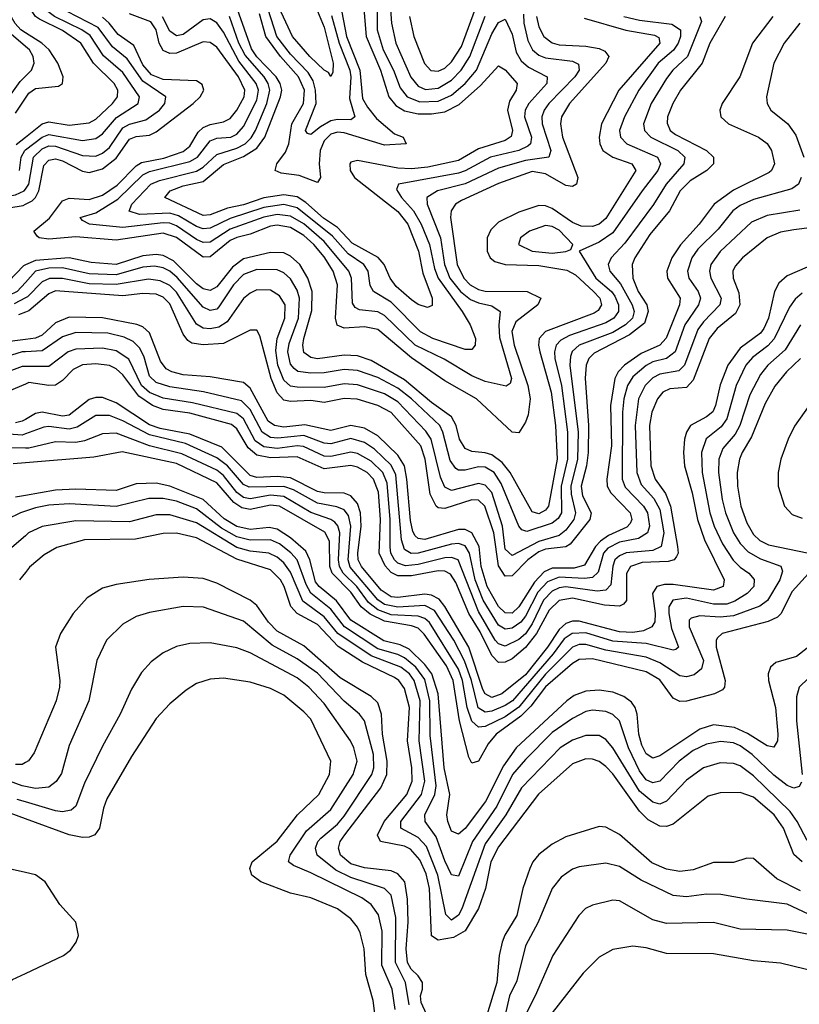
# Model space of a CAD drawing. Header units: inches. Extents: x 1308407 to 1441228, y 959628 to 1036311.
# Tile 529 of 656: x 1419983 to 1422306, y 976105 to 979040. Entities that reach past the tile are written whole.
import ezdxf

# ---------------------------------------------------------------- set-up
doc = ezdxf.new("R2010")
doc.units = ezdxf.units.IN
doc.header["$MEASUREMENT"] = 0
doc.layers.add('B4917', color=7, linetype='Continuous')
doc.layers.add('B4927', color=7, linetype='Continuous')

msp = doc.modelspace()

# ---------------------------------------------------------------- linework, layer by layer
at = {"layer": 'B4917', "color": 5}
for points, elevation in [([(1420000, 978960.1), (1419957, 978997), (1419925.9, 979050)], 2740), ([(1420000, 979001.1), (1419986, 979010), (1419968.9, 979028.9), (1419954.5, 979054.5)], 2720), ([(1419942.8, 978797.2), (1419984.1, 978855.9), (1420000, 978871.7)], 2740), ([(1419970, 978761.8), (1420000, 978806.1)], 2720), ([(1419971.9, 978668.1), (1420000, 978690.2)], 2680), ([(1419982.7, 978590), (1419987.5, 978630), (1419997.7, 978650), (1420000, 978651.8)], 2660), ([(1420000, 978256.8), (1419975.8, 978230), (1419950, 978218), (1419930, 978217.5), (1419875.8, 978235.8), (1419850, 978237.4), (1419630, 978194.9), (1419593.9, 978193.9), (1419586.4, 978210), (1419615.4, 978264.6), (1419629.8, 978310), (1419624.2, 978370), (1419630, 978402), (1419650, 978408.2), (1419696.9, 978376.9), (1419730, 978367.3), (1419750, 978368.7), (1419790, 978383.5), (1419850, 978428.4), (1419917.2, 978502.8), (1419930, 978510.8), (1419970, 978518), (1419996.4, 978530), (1420000, 978535.1)], 2640), ([(1420000, 978308.8), (1419993.9, 978306.1), (1419950, 978260.4), (1419930, 978257.2), (1419869.4, 978270.6), (1419831.9, 978268.1), (1419729.7, 978249.7), (1419691.5, 978251.5), (1419680.1, 978260.1), (1419674.3, 978270), (1419677.5, 978290), (1419690, 978316.1), (1419730, 978322.1), (1419810, 978353), (1419875.7, 978404.3), (1419930, 978470), (1419950, 978479.3), (1419993.6, 978486.4), (1420000, 978489.8)], 2620), ([(1420000, 978210.7), (1419966.8, 978193.2)], 2660), ([(1420000, 978168.3), (1419979.5, 978160.5)], 2680), ([(1420000, 978086.6), (1419930, 978077.5)], 2720), ([(1420000, 978050.1), (1419990, 978049.5), (1419930, 978030.9)], 2740), ([(1420000, 978006.3), (1419990, 978006.3), (1419930, 977983.7)], 2760), ([(1420000, 977953.9), (1419950, 977932.3)], 2780), ([(1420000, 977848.6), (1419990, 977842.8), (1419970, 977838.5)], 2820), ([(1420000, 977805.6), (1419990, 977802), (1419870, 977810)], 2840), ([(1420000, 977762.9), (1419910, 977763.5)], 2860), ([(1420000, 977719.3), (1419963.8, 977716.2)], 2880), ([(1420000, 977622), (1419970, 977616.9)], 2920), ([(1420000, 977575.1), (1419985, 977570), (1419944.8, 977550)], 2940), ([(1420000, 977501.8), (1419945.4, 977454.6)], 2960), ([(1420000, 977392.4), (1419982.2, 977370)], 2980), ([(1420000, 976825.8), (1419990, 976819.9), (1419970, 976819.4)], 3020), ([(1420000, 976754), (1419990, 976755.9), (1419952, 976770)], 3040), ([(1420000, 976657.6), (1419954.4, 976674.4), (1419870, 976713.5), (1419790, 976735.2), (1419746.2, 976733.8), (1419702.9, 976710), (1419658.9, 976661.1), (1419637.5, 976630), (1419597.7, 976530), (1419576.8, 976450), (1419561.6, 976350), (1419551.1, 976328.9), (1419530, 976310.4), (1419490, 976299), (1419470, 976301.6), (1419420, 976320), (1419330, 976367.8), (1419290, 976377.5), (1419245.2, 976374.8), (1419190, 976349.8), (1419147.8, 976310), (1419126, 976270), (1419118.8, 976230), (1419118.3, 976090)], 3080), ([(1420000, 976708.5), (1419975.7, 976715.7)], 3060), ([(1420000, 976497.9), (1419951.2, 976508.8), (1419910, 976503.5), (1419890, 976494.5), (1419870, 976475.8), (1419832.6, 976410), (1419814.6, 976330), (1419814, 976194), (1419820.7, 976140.7), (1419832, 976112), (1419870, 976116), (1419890, 976127.3), (1419961.3, 976178.7), (1420000, 976196.8)], 3120)]:
    msp.add_lwpolyline(points, dxfattribs=dict(at, elevation=elevation))
at = {"layer": 'B4927', "color": 5}
for points, elevation in [([(1420000, 978651.8), (1420050, 978689.4), (1420070, 978697.8), (1420170, 978679.9), (1420210, 978685.7), (1420230, 978700.1), (1420271.2, 978748.8), (1420336, 978790), (1420340.1, 978810), (1420290, 978882.5), (1420232.7, 978932.7), (1420193, 978993), (1420168, 979010), (1420086.3, 979050), (1420058.9, 979070), (1420052.5, 979090), (1420058.4, 979110), (1420094.1, 979170), (1420100, 979190), (1420098.4, 979210), (1420089, 979230), (1420050, 979279.2), (1420014.9, 979310), (1420000, 979319.5)], 2660), ([(1420000, 978690.2), (1420050, 978729.4), (1420070, 978736), (1420130, 978725.8), (1420190, 978732.2), (1420210, 978743.1), (1420259.6, 978790), (1420274.2, 978810), (1420275.6, 978830), (1420264.7, 978850), (1420202.9, 978910), (1420164.7, 978970), (1420110, 979007.6), (1420041.5, 979041.5), (1420029.5, 979050), (1420015.6, 979070), (1420012.5, 979090), (1420018.9, 979110), (1420056.2, 979170), (1420062.4, 979190), (1420060.6, 979210), (1420038.1, 979250), (1420010, 979279.1), (1420000, 979285.9)], 2680), ([(1421047.9, 979210), (1421048.3, 979010), (1421065.7, 978950), (1421096.9, 978890), (1421116.7, 978836.7), (1421137.5, 978810), (1421175.2, 978795.2), (1421230, 978797.6), (1421270, 978815.2), (1421310.2, 978849.8), (1421344, 978890), (1421390, 978997.7), (1421410, 979031.3), (1421430, 979041.4), (1421450, 978996.9), (1421462.8, 978942.8), (1421477, 978917), (1421498.8, 978898.8), (1421555, 978870), (1421553.6, 978850), (1421499.6, 978790), (1421489.3, 978770), (1421487.2, 978750), (1421507.7, 978690), (1421505.3, 978670), (1421496.8, 978663.2), (1421470, 978650), (1421385.5, 978630), (1421310.7, 978589.3), (1421290, 978582.4), (1421111.4, 978550), (1421105.9, 978534.1), (1421120.2, 978510), (1421156.2, 978470), (1421179, 978430), (1421204, 978370), (1421218.7, 978298.7), (1421229.4, 978269.4), (1421301.3, 978170), (1421324.8, 978130), (1421340.8, 978090), (1421340.5, 978070), (1421330, 978056.8), (1421310, 978057.2), (1421213.9, 978090), (1421177.1, 978110), (1421090, 978198.4), (1421037.5, 978230), (1421027.7, 978247.7), (1421021.4, 978290), (1421007.9, 978310), (1420962.1, 978342.1), (1420914.9, 978394.9), (1420810, 978479.4), (1420770, 978489.1), (1420710, 978480), (1420610, 978447.8), (1420550, 978419), (1420530, 978416.8), (1420510, 978423.6), (1420455.6, 978455.6), (1420430, 978463.2), (1420339.8, 978459.8), (1420309.4, 978469.4), (1420317.2, 978490), (1420373.8, 978550), (1420399.4, 978560.6), (1420510, 978588.4), (1420530, 978600.2), (1420570, 978637.9), (1420630, 978656.6), (1420654.7, 978670), (1420672.5, 978687.5), (1420685.2, 978710), (1420719.7, 978790), (1420728.2, 978830), (1420723.7, 978850), (1420711.1, 978870), (1420654.4, 978934.4), (1420636.2, 978970), (1420608.3, 979050)], 2540), ([(1420999.3, 979179.3), (1421015.4, 978990), (1421057.6, 978890), (1421082.5, 978810), (1421103.9, 978783.9), (1421130, 978768), (1421170, 978759.8), (1421210, 978759), (1421250, 978765.7), (1421292.5, 978787.5), (1421355.8, 978844.2), (1421410, 978902.6), (1421430, 978890.7), (1421465.3, 978850), (1421462.6, 978830), (1421442.8, 978797.2), (1421436.5, 978770), (1421451.1, 978710), (1421447.9, 978692.1), (1421430, 978679.7), (1421350, 978655.2), (1421290, 978620.2), (1421199.2, 978600.8), (1421150, 978595.8), (1421110, 978597.2), (1420990, 978619.8), (1420970, 978615.3), (1420966.5, 978610), (1420967.2, 978590), (1420980.1, 978570), (1421110, 978467.9), (1421139.9, 978430), (1421170.8, 978350), (1421184.4, 978284.4), (1421212, 978210), (1421212.1, 978187.9), (1421197.8, 978182.2), (1421170, 978191.4), (1421150, 978204.7), (1421105, 978245), (1421087.2, 978270), (1421069.1, 978310), (1421051.1, 978331.1), (1420973.7, 978373.7), (1420930, 978420.8), (1420888.3, 978448.3), (1420835.3, 978495.3), (1420810, 978511.6), (1420770, 978517.6), (1420710, 978508.7), (1420650, 978488.2), (1420601.7, 978478.3), (1420550, 978458.8), (1420530, 978456.3), (1420415.4, 978510), (1420431, 978530), (1420470, 978544.3), (1420530, 978557.8), (1420590, 978608), (1420650, 978631.7), (1420690, 978656.6), (1420713.7, 978690), (1420760.1, 978810), (1420763.8, 978830), (1420759.1, 978850), (1420747, 978870), (1420689.7, 978929.7), (1420673.2, 978953.2), (1420632.3, 979070)], 2520), ([(1420835.8, 979150), (1420890, 979017.8), (1420916.8, 978910), (1420916.4, 978883.6), (1420910, 978871.1), (1420902.9, 978882.9), (1420890, 978889.9), (1420847.3, 978930), (1420796, 978990), (1420748.8, 979090)], 2440), ([(1421144, 979050), (1421157.8, 978990), (1421189.1, 978909.1), (1421208.1, 978888.1), (1421230, 978886.1), (1421250, 978895.9), (1421270, 978914.2), (1421299.8, 978960.2), (1421347.8, 979092.2)], 2580), ([(1420000, 978535.1), (1420010.5, 978550), (1420023.6, 978630), (1420050, 978655.3), (1420070, 978663.9), (1420090, 978663.4), (1420170, 978635.1), (1420210, 978633.1), (1420230, 978641.9), (1420250, 978659.2), (1420290, 978717.7), (1420310, 978728.6), (1420358.6, 978741.4), (1420399.4, 978770), (1420415.8, 978790), (1420418, 978810), (1420350, 978857), (1420303.3, 978923.3), (1420259.3, 978959.3), (1420217, 979017), (1420124.1, 979064.1)], 2640), ([(1421523, 979050), (1421530, 979018.7), (1421545, 978990), (1421570, 978970.7), (1421590, 978964.8), (1421670, 978960.7), (1421710, 978954.1), (1421726.2, 978946.2), (1421738.8, 978930), (1421729.4, 978910), (1421620.9, 978790), (1421597.3, 978750), (1421594.4, 978730), (1421600.2, 978690), (1421645.8, 978570), (1421641.8, 978550), (1421630, 978542.5), (1421610, 978546.1), (1421550, 978580.5), (1421510, 978587.6), (1421410, 978552.1), (1421299.4, 978500.6), (1421281.2, 978490), (1421268.7, 978470), (1421266.9, 978450), (1421286.8, 978310), (1421306.4, 978270), (1421325.1, 978250), (1421350, 978235.5), (1421370, 978231.2), (1421494.9, 978230), (1421535.5, 978210), (1421526.6, 978190), (1421461, 978139), (1421449.2, 978110.8), (1421456.3, 978070), (1421497.2, 977950), (1421504, 977910), (1421497.8, 977862.2), (1421490, 977840.2), (1421470, 977808.4), (1421450, 977810.5), (1421344.5, 977910), (1421250, 977963.2), (1421150, 978032.4), (1421050, 978116.3), (1421010, 978124.7), (1420950, 978120.9), (1420928.9, 978129), (1420923.8, 978150), (1420930.2, 978250), (1420916.6, 978290), (1420890, 978332.9), (1420859.2, 978370), (1420830, 978396.5), (1420790, 978420.8), (1420750, 978427.9), (1420730, 978424.4), (1420670, 978400.7), (1420630, 978391.1), (1420610, 978381.5), (1420550, 978333.3), (1420530, 978332.6), (1420450, 978391.2), (1420410, 978403.7), (1420270, 978383), (1420150, 978393), (1420070, 978385.4), (1420040.8, 978390), (1420034.7, 978394.7), (1420025.2, 978410), (1420071.2, 978448.8), (1420110, 978500.5), (1420130, 978508.3), (1420190, 978503.8), (1420230, 978516.6), (1420273.7, 978546.3), (1420330, 978604.3), (1420345.4, 978614.6), (1420412.3, 978627.7), (1420470, 978647), (1420490, 978663.3), (1420514.9, 978705.1), (1420530, 978718.6), (1420550, 978727.5), (1420590, 978735.2), (1420610, 978745.9), (1420630, 978770), (1420651.4, 978810), (1420653.4, 978830), (1420635, 978870), (1420570, 978958.2), (1420550, 978971.6), (1420530, 978974), (1420450, 978940.4), (1420430, 978939.2), (1420410, 978948.1), (1420398.8, 978970), (1420389.3, 979010), (1420373.6, 979033.6), (1420310, 979057.6)], 2580), ([(1420942.6, 979062.6), (1420956.4, 978990), (1420996.7, 978890), (1421004.8, 978804.8), (1421018.9, 978778.9), (1421045.7, 978745.6), (1421100, 978700), (1421125.8, 978690), (1421134.8, 978670), (1421070, 978666.1), (1420950, 978702.8), (1420930, 978704.7), (1420910, 978698.3), (1420890, 978679), (1420878.7, 978650), (1420875.7, 978610), (1420879.3, 978570), (1420870, 978554.4), (1420815.5, 978575.5), (1420762.3, 978582.3), (1420743.7, 978590), (1420749, 978610), (1420774.5, 978645.5), (1420784.7, 978670), (1420793.7, 978730), (1420828.2, 978790), (1420831.4, 978830), (1420813.3, 978870), (1420760, 978930), (1420716.4, 978990), (1420697.1, 979057.1)], 2480), ([(1420912.3, 979052.3), (1420934.8, 978970), (1420966.8, 978890), (1420969.9, 978869.9), (1420965.4, 978805.4), (1420982, 978750), (1420970, 978741.1), (1420930, 978742.1), (1420910, 978738.1), (1420879, 978721), (1420850, 978697.4), (1420840.9, 978700.9), (1420834.8, 978710), (1420865.9, 978790), (1420864.6, 978830), (1420857.7, 978857.7), (1420842.4, 978882.4), (1420790, 978937.4), (1420749.1, 978990), (1420723.6, 979070)], 2460), ([(1421087.6, 979070), (1421090.8, 979030), (1421104, 978970), (1421148.6, 978868.6), (1421170, 978841.5), (1421192.3, 978832.3), (1421230, 978836), (1421270, 978860), (1421298.7, 978890), (1421324.7, 978930), (1421369.8, 979050.2)], 2560), ([(1421783.5, 979050), (1421830, 979038.1), (1421926.6, 979026.6), (1421951.7, 979010), (1421952.2, 978990), (1421944.9, 978970), (1421930.9, 978949.1), (1421885.5, 978910), (1421827.4, 978830), (1421784.8, 978750), (1421770.7, 978710), (1421773.7, 978690), (1421791.7, 978670), (1421883.8, 978630), (1421892.4, 978610), (1421885, 978590), (1421837.4, 978530), (1421750, 978405.1), (1421710, 978377), (1421650.3, 978350), (1421700, 978270), (1421746.1, 978230), (1421755.9, 978216), (1421767, 978190), (1421767.4, 978170), (1421753.3, 978150), (1421730, 978136.1), (1421621.4, 978098.6), (1421595.5, 978084.4), (1421581.3, 978070), (1421576.2, 978050), (1421578, 978030), (1421597.4, 977950), (1421615.1, 977810), (1421615.5, 977730), (1421596.8, 977650), (1421597.6, 977570), (1421587.3, 977552.7), (1421570, 977538.8), (1421494.3, 977514.3), (1421479, 977519), (1421470.7, 977530.7), (1421417.9, 977657.9), (1421396.8, 977690), (1421370, 977706.3), (1421350, 977707.1), (1421310, 977696.9), (1421290, 977697.4), (1421282.6, 977702.6), (1421265.9, 977725.9), (1421244, 977810), (1421234.4, 977830), (1421150.1, 977910.1), (1421110, 977941.7), (1421050, 977973.6), (1420990, 977994.4), (1420950, 977997.3), (1420890, 977987.1), (1420850, 977986.5), (1420811.7, 977991.7), (1420800.5, 978000.5), (1420790, 978013), (1420782.3, 978050), (1420785.6, 978074.4), (1420813.7, 978150), (1420816.7, 978210), (1420810, 978233.3), (1420790, 978267.4), (1420770, 978285.7), (1420750, 978294.8), (1420690, 978295.8), (1420650, 978280.2), (1420620.4, 978250), (1420576.4, 978183.6), (1420570, 978177.4), (1420550, 978172.8), (1420530, 978182.9), (1420451.8, 978271.8), (1420430.2, 978290), (1420410, 978300.2), (1420385, 978305), (1420350, 978302.5), (1420270, 978279.8), (1420190, 978282.7), (1420110, 978300.4), (1420070, 978299.2), (1420030, 978290), (1420000, 978256.8)], 2640), ([(1422009.4, 979050), (1422014.9, 979034.9), (1421972.5, 978930), (1421929.1, 978890), (1421910, 978865), (1421864.5, 978790), (1421842, 978730), (1421845.1, 978710), (1421863.4, 978690), (1421944.1, 978650), (1421964.8, 978630), (1421961.8, 978610), (1421909.2, 978550), (1421871.3, 978488.7), (1421785.8, 978374.2), (1421745.4, 978330), (1421736.6, 978310), (1421741.9, 978290), (1421773, 978253.1), (1421808.2, 978190), (1421813.9, 978170), (1421808.8, 978150), (1421788.6, 978130), (1421750, 978107.5), (1421650, 978070), (1421629.4, 978050.6), (1421623.9, 978036.1), (1421622.4, 978010), (1421646.9, 977810), (1421644.7, 977730), (1421625.5, 977650), (1421625.9, 977625.9), (1421639.3, 977570), (1421634.1, 977550), (1421610, 977517.9), (1421590, 977502.1), (1421530, 977484.4), (1421450, 977443.1), (1421430, 977461.9), (1421421.8, 977530), (1421390, 977631), (1421370, 977652.5), (1421350, 977657.4), (1421270, 977636.1), (1421250, 977646.1), (1421236.5, 977676.5), (1421208.9, 977790), (1421193.5, 977813.5), (1421110, 977900.6), (1421070, 977924.5), (1420990, 977951.2), (1420950, 977954.1), (1420890, 977943.7), (1420810, 977944.5), (1420790, 977948), (1420770, 977965.6), (1420752.1, 978010), (1420745.9, 978054.1), (1420750, 978090), (1420772.7, 978150), (1420773.6, 978190), (1420757.1, 978217.1), (1420730, 978234.1), (1420690, 978234.5), (1420670, 978225.2), (1420650, 978208.9), (1420600.7, 978139.3), (1420576.2, 978123.8), (1420550, 978118), (1420530, 978120.2), (1420510, 978132.2), (1420450, 978228), (1420430, 978247.4), (1420401.9, 978261.9), (1420367, 978267), (1420270, 978250.3), (1420190, 978252.2), (1420110, 978268.9), (1420071.9, 978268.1), (1420050, 978258.6), (1420006.1, 978213.9), (1420000, 978210.7)], 2660), ([(1422085.1, 979050), (1422039.1, 978970), (1422016.7, 978910), (1421952.5, 978830), (1421928.8, 978790), (1421913.3, 978750), (1421911.9, 978731.9), (1421921.2, 978710), (1421937.5, 978697.5), (1422029.6, 978650), (1422050.1, 978630), (1422050.5, 978610), (1422030.1, 978590), (1421980.5, 978559.5), (1421951.3, 978530), (1421918.9, 978470), (1421860.3, 978399.7), (1421815.7, 978330), (1421808.2, 978310), (1421810.5, 978270), (1421826.2, 978230), (1421851.6, 978190), (1421855.7, 978170), (1421844.6, 978135.4), (1421799.8, 978100.2), (1421694.5, 978045.5), (1421679, 978030), (1421670.6, 978010), (1421668.1, 977971.9), (1421677.6, 977830), (1421677.2, 977750), (1421672.3, 977710), (1421655.9, 977650), (1421660.5, 977620.5), (1421685.9, 977570), (1421682.3, 977550), (1421623.1, 977476.9), (1421610, 977468.7), (1421550, 977461.4), (1421530, 977453.5), (1421497.1, 977430), (1421450, 977382.4), (1421430, 977381.6), (1421410, 977412.2), (1421396.1, 977510), (1421369.4, 977589.4), (1421350, 977607.8), (1421330, 977609.1), (1421250, 977583.3), (1421230, 977585.2), (1421223.6, 977590), (1421206, 977626), (1421190.8, 977730), (1421178, 977770), (1421090, 977869.4), (1421050, 977890.4), (1420988.9, 977908.9), (1420950, 977910.6), (1420890, 977899.1), (1420850, 977905.3), (1420790, 977901.4), (1420770, 977906.3), (1420750, 977928.2), (1420731.8, 977970), (1420698.1, 978098.1), (1420690, 978114.8), (1420670, 978115), (1420590, 978074.5), (1420530, 978070.4), (1420496, 978076), (1420483.7, 978083.7), (1420470, 978102.3), (1420430, 978193.3), (1420410, 978213.2), (1420390, 978222), (1420350, 978224.1), (1420290, 978217), (1420090, 978231.6), (1420070, 978223.3), (1420010, 978172.1), (1420000, 978168.3)], 2680), ([(1422227.1, 979050), (1422166.6, 978970), (1422128.6, 978870), (1422076.3, 978790), (1422069.1, 978770), (1422072.1, 978750), (1422095.5, 978730), (1422184.2, 978690), (1422210.6, 978670.6), (1422223.7, 978650), (1422232, 978610), (1422223.1, 978590), (1422215.8, 978584.2), (1422110, 978531.5), (1422052, 978490), (1422007.4, 978430), (1421951.6, 978368.4), (1421926.7, 978330), (1421911.6, 978290), (1421913.8, 978270), (1421951, 978210), (1421949.5, 978190), (1421909.6, 978090.4), (1421890.6, 978069.4), (1421835, 978045), (1421785.3, 978010), (1421766.1, 977990), (1421756.3, 977970), (1421743.4, 977890), (1421746, 977770), (1421732.7, 977670), (1421733.8, 977650), (1421744.9, 977630), (1421802.2, 977570), (1421807.5, 977550), (1421801.6, 977538.4), (1421792.3, 977527.7), (1421737.6, 977502.4), (1421714, 977486), (1421698.8, 977470), (1421666.3, 977413.7), (1421635.3, 977404.7), (1421570, 977404.6), (1421545.5, 977394.5), (1421516.5, 977363.5), (1421470, 977290.2), (1421450, 977270.8), (1421430, 977271.7), (1421410, 977290.5), (1421375.5, 977350), (1421358.1, 977410), (1421352, 977470), (1421330, 977510.5), (1421310, 977520.3), (1421290, 977520.4), (1421190, 977490.4), (1421170, 977493.3), (1421161.6, 977501.6), (1421154.2, 977514.2), (1421147, 977547), (1421136.8, 977670), (1421129.1, 977710), (1421110, 977742.2), (1421050, 977799.8), (1421010, 977822.2), (1420970, 977830.2), (1420910, 977815.2), (1420832.5, 977832.5), (1420770, 977825.7), (1420741.8, 977830), (1420723.6, 977843.6), (1420670, 977941.5), (1420650, 977958.6), (1420550, 977975), (1420470, 977981.5), (1420436.3, 977990), (1420419.7, 977999.7), (1420402.6, 978022.6), (1420370, 978106.3), (1420350, 978124.7), (1420331.9, 978131.9), (1420230, 978151.4), (1420130, 978152.9), (1420090, 978135.9), (1420050, 978099.7), (1420030, 978090.6), (1420000, 978086.6)], 2720), ([(1420000, 978489.8), (1420019.9, 978500.1), (1420030.2, 978509.8), (1420039.7, 978530), (1420055, 978605), (1420070, 978621.4), (1420090, 978624.9), (1420110, 978619.4), (1420170, 978588.8), (1420190, 978584.4), (1420230, 978595.4), (1420270, 978627.2), (1420310, 978684.3), (1420330, 978692.1), (1420370, 978696.2), (1420390, 978705.5), (1420500.1, 978790), (1420520.8, 978810), (1420531.2, 978830), (1420526.5, 978846.5), (1420510, 978857.8), (1420410, 978861.9), (1420375.6, 978875.6), (1420350, 978905.8), (1420323.2, 978963.2), (1420275.8, 978995.8), (1420249.9, 979029.9), (1420230, 979047.6)], 2620), ([(1421664.5, 979044.5), (1421789.2, 979009.2), (1421874.1, 978994.1), (1421887.4, 978987.4), (1421890.1, 978970), (1421768, 978830), (1421716.7, 978730), (1421709.2, 978690), (1421711.3, 978670), (1421720.4, 978650), (1421750, 978630), (1421807.5, 978610), (1421819.1, 978590), (1421730, 978447.6), (1421710, 978430.8), (1421690, 978423.2), (1421655.7, 978424.3), (1421630, 978435.2), (1421570, 978477.3), (1421550, 978485.4), (1421530, 978486), (1421470, 978466.2), (1421410, 978436.7), (1421386.4, 978413.6), (1421376.2, 978390), (1421376, 978350), (1421385.2, 978330), (1421399, 978319), (1421430, 978310), (1421530, 978307), (1421613.5, 978293.5), (1421639.2, 978279.2), (1421692.3, 978230), (1421711.9, 978210), (1421717.1, 978190), (1421706.8, 978173.2), (1421694.9, 978165.1), (1421550, 978110.2), (1421531.2, 978090), (1421528.6, 978070), (1421532.9, 978050), (1421567.1, 977930), (1421579.2, 977830), (1421585, 977730), (1421558.3, 977590), (1421550, 977577.5), (1421530, 977566.8), (1421510, 977573.1), (1421444.2, 977690), (1421420.4, 977720.4), (1421390, 977742.7), (1421370, 977749.3), (1421330, 977753.3), (1421310, 977761.6), (1421293.9, 977790), (1421283.6, 977830), (1421270, 977855.7), (1421210, 977898.6), (1421130, 977966.7), (1421030, 978024.1), (1420990, 978038.5), (1420950, 978039.7), (1420870, 978028.7), (1420850, 978032.8), (1420830, 978048.2), (1420826.3, 978070), (1420830, 978090), (1420853.5, 978173.5), (1420854.3, 978230), (1420841.5, 978270), (1420817.3, 978310), (1420790, 978335.2), (1420770, 978344.9), (1420730, 978346), (1420650, 978326.8), (1420617.3, 978302.7), (1420570, 978243.3), (1420550, 978233), (1420530, 978238), (1420510, 978252.6), (1420441.6, 978321.6), (1420410, 978337.2), (1420390, 978340.2), (1420350, 978336), (1420270, 978310.3), (1420196.1, 978316.1), (1420130, 978329.7), (1420030, 978322.1), (1420000, 978308.8)], 2620), ([(1421483.8, 979056.2), (1421485.4, 979030), (1421497.5, 978977.5), (1421510.6, 978950.6), (1421530, 978934.7), (1421550, 978926.5), (1421630, 978915.9), (1421647.7, 978907.7), (1421649.7, 978890), (1421637.5, 978870), (1421559.5, 978790), (1421545.5, 978770), (1421539, 978750), (1421539.7, 978730), (1421565.8, 978650), (1421560.1, 978630), (1421490, 978620.7), (1421410, 978597.2), (1421310, 978550.7), (1421227.9, 978530), (1421196.4, 978510), (1421197, 978490), (1421237.2, 978390), (1421249, 978310), (1421265, 978270), (1421296.6, 978230), (1421325.8, 978205.8), (1421350, 978195.5), (1421390, 978187.1), (1421414.6, 978170), (1421410.3, 978129.7), (1421412.8, 978092.8), (1421448.1, 977970), (1421444.9, 977955.1), (1421432.7, 977947.3), (1421370, 977961.4), (1421330, 977978.4), (1421247.8, 978027.8), (1421161.1, 978070), (1421070, 978157.9), (1421050, 978168.9), (1420995.4, 978175.4), (1420982.4, 978182.4), (1420974.7, 978194.7), (1420971.7, 978270), (1420963.8, 978290), (1420890, 978379.3), (1420830, 978431.3), (1420790, 978454.6), (1420750, 978458.9), (1420710, 978451.5), (1420610, 978415.8), (1420550, 978376.6), (1420530, 978375.9), (1420510, 978384.7), (1420450, 978425.7), (1420430, 978433), (1420410, 978434.5), (1420290, 978420.1), (1420190.6, 978430.6), (1420170, 978441.5), (1420163.1, 978450), (1420210, 978464.2), (1420275.1, 978504.9), (1420350, 978578), (1420370, 978587.5), (1420490, 978616.9), (1420512.5, 978630), (1420550, 978678.8), (1420570, 978687.3), (1420612.2, 978690), (1420630, 978698.8), (1420650, 978722.1), (1420690, 978800.3), (1420694.6, 978830), (1420687.9, 978850), (1420636.1, 978916.1), (1420590, 979002.8), (1420570.5, 979030.5), (1420550, 979042.2), (1420530, 979039.4), (1420470, 978996), (1420450, 978991.5), (1420430, 979006.2), (1420408.6, 979048.6)], 2560), ([(1422307.5, 979030), (1422261.2, 978970), (1422230.1, 978910), (1422208.1, 978810), (1422210.1, 978790), (1422221.5, 978770), (1422272.3, 978730), (1422295.8, 978695.8), (1422319.3, 978630)], 2740), ([(1420000, 978806.1), (1420010, 978820.8), (1420030, 978834.6), (1420098.3, 978841.7), (1420110.4, 978850), (1420111.9, 978870), (1420096.9, 978910), (1420070.2, 978950), (1420048.8, 978970), (1420000, 979001.1)], 2720), ([(1420000, 978871.7), (1420018.5, 978890), (1420025.6, 978910), (1420023.2, 978930), (1420011.7, 978950), (1420000, 978960.1)], 2740), ([(1422311.3, 978570), (1422303.7, 978550), (1422284.3, 978535.6), (1422170, 978503.8), (1422130, 978486), (1422108.5, 978470), (1422064.4, 978415.6), (1422004, 978356), (1421985.8, 978330), (1421973.2, 978290), (1421976.5, 978270), (1422004.8, 978230), (1422011.9, 978210), (1422005.9, 978190), (1421964.7, 978130), (1421935.9, 978050), (1421910.7, 978030), (1421870, 978020), (1421850, 978009.5), (1421810, 977975.2), (1421794.3, 977950), (1421783.3, 977910), (1421779.5, 977870), (1421778.6, 977670), (1421786.9, 977646.9), (1421841.8, 977590), (1421853.3, 977570), (1421859.4, 977530), (1421853.6, 977510), (1421826.8, 977493.2), (1421770, 977482.7), (1421735.2, 977464.8), (1421722.4, 977450), (1421706.5, 977393.5), (1421690, 977377.7), (1421665.8, 977374.2), (1421590, 977377.9), (1421555.8, 977364.2), (1421526.9, 977333.1), (1421490, 977261.6), (1421476.1, 977243.9), (1421450, 977226.2), (1421430, 977223.4), (1421410, 977235.6), (1421363.9, 977310), (1421340.5, 977370), (1421323.4, 977450), (1421310, 977471.5), (1421290, 977478.6), (1421270, 977476.5), (1421169.8, 977449.8), (1421149.2, 977449.2), (1421130, 977460.3), (1421120.6, 977490), (1421103.7, 977683.7), (1421090, 977712.4), (1421039.9, 977759.9), (1421010, 977779.7), (1420970, 977791.1), (1420910, 977776), (1420890, 977777.3), (1420830, 977800.9), (1420752.4, 977792.4), (1420730, 977794.6), (1420705.7, 977810), (1420670, 977878.5), (1420643.8, 977903.9), (1420530.9, 977930.9), (1420430, 977945.8), (1420390, 977958.7), (1420370, 977977), (1420354.1, 978034.1), (1420340.9, 978060.9), (1420320.7, 978080.7), (1420293.8, 978093.8), (1420245.4, 978105.4), (1420150, 978107.2), (1420110, 978094.9), (1420050, 978053), (1420000, 978050.1)], 2740), ([(1422307.7, 978472.3), (1422210, 978456.1), (1422163.6, 978436.4), (1422070, 978349.5), (1422042.1, 978310), (1422038.6, 978290), (1422042.3, 978270), (1422073, 978210), (1422069.4, 978190), (1422020.5, 978139.5), (1422003.9, 978116.1), (1421963.7, 978010), (1421946.8, 977993.2), (1421890, 977983.2), (1421870, 977972.6), (1421846.8, 977950), (1421827, 977910), (1421817.2, 977830), (1421822.1, 977690), (1421834.7, 977654.7), (1421872.8, 977612.8), (1421890, 977579.6), (1421901.9, 977510), (1421894.7, 977470), (1421870, 977457.5), (1421790, 977450.3), (1421770, 977442.3), (1421756.8, 977430), (1421750, 977411.4), (1421744.9, 977355.1), (1421730, 977339.9), (1421703.9, 977336.1), (1421610, 977349.5), (1421590, 977346.9), (1421570, 977337), (1421544.1, 977310), (1421510, 977239), (1421490, 977209.5), (1421470, 977192.1), (1421430, 977172.9), (1421410, 977179.2), (1421400.2, 977190), (1421350, 977275.5), (1421289.6, 977429.6), (1421270, 977437.1), (1421250, 977436.1), (1421170, 977416.4), (1421132.4, 977412.4), (1421110, 977420.1), (1421099.3, 977430), (1421089.1, 977450), (1421087.2, 977467.2), (1421087.3, 977550), (1421078.2, 977658.2), (1421065, 977690), (1421030, 977723.9), (1420990, 977746.9), (1420970, 977751.2), (1420910, 977738.1), (1420890, 977738.9), (1420828.1, 977768.1), (1420810, 977770.1), (1420750, 977762), (1420710, 977766.4), (1420684.7, 977784.7), (1420650.1, 977850.1), (1420630, 977866.6), (1420498.1, 977898.1), (1420410, 977911.8), (1420370, 977928.7), (1420346, 977950), (1420307.7, 978027.7), (1420270, 978052.9), (1420230, 978061.1), (1420150, 978057.8), (1420127.4, 978050), (1420070, 978005.8), (1420000, 978006.3)], 2760), ([(1422470, 978436.3), (1422290, 978413.7), (1422250, 978406.2), (1422210, 978389.9), (1422137.1, 978330), (1422114.9, 978305.1), (1422107.8, 978290), (1422109.4, 978270), (1422125.8, 978225.8), (1422128.7, 978190), (1422116, 978164), (1422060.9, 978119.1), (1422037.7, 978090), (1421990, 977965), (1421970, 977944), (1421920.4, 977939.6), (1421899.6, 977930), (1421883.1, 977910), (1421866.5, 977870), (1421860, 977830), (1421863.7, 977710), (1421876.8, 977670), (1421907.4, 977627.4), (1421922.5, 977590), (1421943.2, 977470), (1421944.8, 977450), (1421940.4, 977439.6), (1421932.7, 977430), (1421914.9, 977425.1), (1421837.8, 977422.2), (1421802.8, 977410), (1421790.7, 977389.3), (1421791.3, 977308.7), (1421782.4, 977297.6), (1421770, 977291.9), (1421725.3, 977294.7), (1421630, 977315.5), (1421590, 977308.7), (1421560.6, 977279.4), (1421522.9, 977210), (1421490, 977168.2), (1421450, 977135), (1421430, 977125.1), (1421410, 977124.2), (1421390, 977144.8), (1421355.4, 977215.4), (1421321.4, 977270), (1421282.4, 977362.4), (1421267, 977387), (1421250, 977396.4), (1421230, 977397.6), (1421150, 977382.2), (1421110, 977382.1), (1421090, 977392.6), (1421071.6, 977411.6), (1421054.2, 977450), (1421058.5, 977550), (1421052, 977632), (1421037.5, 977670), (1421017.9, 977690), (1420990, 977706.5), (1420970, 977711.3), (1420890, 977701.2), (1420810, 977737), (1420730, 977733.5), (1420690, 977742.1), (1420664.1, 977764.1), (1420630, 977820.3), (1420613.7, 977833.7), (1420490, 977866.8), (1420410, 977878.4), (1420378.2, 977890), (1420337.7, 977917.7), (1420290, 977981), (1420270, 977999.4), (1420250, 978008.7), (1420210, 978014.6), (1420170, 978010.7), (1420142.3, 977997.7), (1420110, 977964.4), (1420090, 977950.9), (1420070, 977949.5), (1420010, 977958.2), (1420000, 977953.9)], 2780), ([(1422330, 978302.5), (1422270, 978276.3), (1422245.3, 978254.7), (1422232.1, 978230), (1422214.1, 978150), (1422200.4, 978119.6), (1422190, 978105.8), (1422130, 978061.2), (1422092.8, 978010), (1422070, 977952), (1422056.7, 977890), (1422048.5, 977871.5), (1422030, 977855.7), (1421982, 977830), (1421969.6, 977810.4), (1421964.2, 977790), (1421960.6, 977750), (1421963.9, 977710), (1421986.8, 977630), (1422002.9, 977550), (1422023.1, 977490), (1422082.2, 977370), (1422078.8, 977350), (1422050, 977339.8), (1421930, 977356.5), (1421903.9, 977356.1), (1421881.8, 977350), (1421868.5, 977330), (1421876.8, 977270), (1421875.3, 977244.7), (1421866.9, 977230), (1421841.4, 977218.6), (1421810, 977213.8), (1421770, 977214.8), (1421650, 977246.9), (1421630, 977247), (1421610, 977240.1), (1421590, 977222.1), (1421555.7, 977170), (1421490, 977086.7), (1421419.7, 977030), (1421390, 977019.7), (1421370, 977030.8), (1421363.2, 977043.2), (1421320.8, 977170), (1421250, 977290.8), (1421232.6, 977312.6), (1421210, 977324.9), (1421190, 977327.8), (1421110, 977317.2), (1421090, 977319.2), (1421059.6, 977339.6), (1421001.1, 977410), (1420991.8, 977430), (1420990.4, 977450), (1421000, 977530), (1420998.4, 977570), (1420990, 977598.2), (1420970, 977620.8), (1420950, 977628.3), (1420890, 977629.3), (1420870, 977633.9), (1420790, 977674.7), (1420750, 977678.4), (1420690, 977675.5), (1420670, 977681.3), (1420585.6, 977765.6), (1420490, 977804.4), (1420401.7, 977821.7), (1420370, 977832.5), (1420270, 977897.5), (1420230, 977914.1), (1420210, 977914.3), (1420190, 977908.2), (1420130, 977860.8), (1420110, 977858.4), (1420049.9, 977870.2), (1420030, 977865.9), (1420000, 977848.6)], 2820), ([(1422314.9, 978225.1), (1422293.5, 978206.5), (1422276.9, 978183.1), (1422231.4, 978088.6), (1422212, 978068.1), (1422166.7, 978033.3), (1422147.1, 978010), (1422117.7, 977950), (1422089.8, 977850), (1422073.2, 977826.8), (1422029, 977791), (1422014.6, 977750), (1422016.7, 977690), (1422039.5, 977570), (1422052.4, 977530), (1422077.3, 977477.3), (1422109, 977429), (1422130, 977407.6), (1422155.8, 977390), (1422171.5, 977371.5), (1422170.1, 977350), (1422150.4, 977329.6), (1422113.5, 977306.5), (1422090, 977297.7), (1422050, 977297.6), (1421970, 977315.7), (1421929.1, 977310), (1421917.3, 977290), (1421917.5, 977270), (1421925.5, 977225.5), (1421946.5, 977170), (1421937.7, 977162.3), (1421930, 977160.4), (1421850, 977180.3), (1421750, 977187.8), (1421670, 977212.3), (1421629.3, 977210.7), (1421605.8, 977194.2), (1421572.6, 977150), (1421451.3, 977010), (1421430, 976995.6), (1421390, 976978.4), (1421370, 976976.3), (1421348.7, 976988.7), (1421329.2, 977070), (1421308.6, 977128.6), (1421276.6, 977190), (1421218.5, 977278.5), (1421190, 977293.8), (1421110, 977288.4), (1421070, 977297.1), (1421050, 977310.2), (1420968.1, 977408.1), (1420961.3, 977430), (1420969.8, 977530), (1420962.4, 977562.4), (1420950, 977578.6), (1420928.2, 977588.2), (1420870, 977598.5), (1420798.8, 977638.8), (1420770, 977648.6), (1420666.3, 977646.3), (1420650, 977654.5), (1420602.5, 977710), (1420570, 977734.3), (1420476.5, 977776.5), (1420370, 977802.3), (1420290, 977844.1), (1420250, 977859.8), (1420210, 977859.8), (1420154.6, 977825.4), (1420130, 977819.4), (1420070, 977827.5), (1420054.4, 977825.6), (1420000, 977805.6)], 2840), ([(1422310, 978130.9), (1422263.9, 978056.1), (1422212.7, 978010), (1422190, 977982.1), (1422158.5, 977921.5), (1422129.3, 977830), (1422115.2, 977804.8), (1422078.3, 977761.7), (1422066.4, 977730), (1422065.5, 977690), (1422076.6, 977610), (1422085.9, 977570), (1422110.3, 977510), (1422130, 977478.2), (1422153.5, 977453.5), (1422190, 977433.1), (1422250.6, 977410.6), (1422256.5, 977396.5), (1422247.7, 977370), (1422211.5, 977308.5), (1422188.4, 977291.6), (1422110, 977262.5), (1422070, 977258.7), (1422010, 977263.4), (1421983.7, 977256.3), (1421978.1, 977250), (1421977.7, 977230), (1422020.1, 977130), (1422015.1, 977104.9), (1421992.9, 977087.1), (1421970, 977081), (1421950, 977084.3), (1421890, 977123.1), (1421850, 977139.6), (1421730, 977160.9), (1421670, 977177.3), (1421650, 977177.2), (1421630, 977169.5), (1421550, 977089.2), (1421470, 976990.3), (1421430, 976961.5), (1421370, 976933), (1421350, 976931.4), (1421330, 976949.1), (1421316.5, 976990), (1421302, 977070), (1421290, 977103.6), (1421203.6, 977243.6), (1421190, 977255.5), (1421170, 977262), (1421090, 977266.1), (1421050, 977280.6), (1421022.5, 977302.5), (1420987.4, 977350), (1420946.9, 977390), (1420935.8, 977410), (1420933.3, 977430), (1420937, 977510), (1420931, 977531), (1420921.8, 977541.8), (1420910, 977550.6), (1420850, 977571), (1420770, 977618.7), (1420730, 977622.2), (1420670, 977611.5), (1420650, 977616), (1420630, 977631), (1420590, 977681.2), (1420570, 977696.8), (1420466.3, 977746.3), (1420369.6, 977769.6), (1420270, 977807.1), (1420230, 977805.9), (1420175.7, 977784.3), (1420150, 977779.5), (1420090, 977781.7), (1420010, 977762.8), (1420000, 977762.9)], 2860), ([(1422309.9, 978030.2), (1422267.8, 977990), (1422232.9, 977947.1), (1422204.2, 977895.8), (1422163.2, 977796.8), (1422136.1, 977750), (1422127.9, 977730), (1422120.9, 977690), (1422122.1, 977650), (1422131.5, 977590), (1422150, 977540.5), (1422170, 977505.4), (1422188, 977488), (1422214.4, 977474.4), (1422334.8, 977450)], 2880), ([(1422349.2, 977910), (1422291.9, 977828.1), (1422272.9, 977790), (1422251.4, 977730), (1422242.8, 977690), (1422243.1, 977650), (1422262.3, 977590), (1422285, 977565), (1422314.6, 977554.6)], 2920), ([(1422352, 977410), (1422284.9, 977335.1), (1422251.4, 977268.6), (1422241.3, 977258.7), (1422213.7, 977246.3), (1422075.9, 977210), (1422062.2, 977197.8), (1422057.9, 977190), (1422058.8, 977170), (1422084.9, 977070), (1422083, 977050), (1422077.4, 977042.6), (1422053.1, 977030), (1421970, 977008.5), (1421950, 977007.5), (1421930, 977017.1), (1421890, 977071.9), (1421850, 977096), (1421690, 977135.1), (1421650, 977132.7), (1421630, 977121.1), (1421550, 977050.9), (1421506.4, 976993.6), (1421476.4, 976963.6), (1421403.2, 976910), (1421378.5, 976881.5), (1421350, 976829.9), (1421330, 976824.2), (1421321.7, 976841.6), (1421293.6, 976950), (1421274.4, 977070), (1421254.3, 977114.3), (1421188.1, 977208.1), (1421170, 977226), (1421150, 977233.6), (1421070, 977247.4), (1421027.5, 977267.5), (1421000.3, 977290), (1420970, 977333.4), (1420914, 977390), (1420907.2, 977410), (1420905.7, 977485.7), (1420892.2, 977512.2), (1420757.1, 977590), (1420730, 977592.7), (1420670, 977580.1), (1420644.8, 977584.8), (1420620.9, 977600.9), (1420570, 977659.4), (1420450, 977717.3), (1420287.8, 977752.2), (1420203.6, 977736.4), (1420000, 977719.3)], 2880), ([(1422330, 977166.8), (1422298, 977142), (1422236.6, 977123.4), (1422219.8, 977110), (1422213, 977090), (1422214.3, 977070), (1422235.1, 976990), (1422242.4, 976910), (1422240.8, 976890), (1422230, 976871.4), (1422210, 976875.6), (1422151.9, 976911.9), (1422113.4, 976930), (1422050, 976938.3), (1422010, 976925), (1421890, 976845.9), (1421870, 976838.5), (1421850, 976851.9), (1421837.1, 976877.1), (1421828.3, 976910), (1421822.9, 976970), (1421816.7, 976990), (1421805.7, 977005.7), (1421782.7, 977022.7), (1421750, 977035.8), (1421710, 977041.9), (1421670, 977038.7), (1421634.7, 977025.3), (1421613, 977010), (1421462.4, 976870), (1421424.5, 976815.5), (1421371.1, 976710), (1421310, 976629.5), (1421290, 976612), (1421270, 976621.5), (1421258.5, 976650), (1421256, 976670), (1421264.5, 976730), (1421247.8, 976810), (1421229.4, 977030), (1421210.7, 977090), (1421190, 977117.6), (1421143.2, 977163.2), (1421116.4, 977176.4), (1421068.3, 977188.2), (1420969.6, 977249.6), (1420927.3, 977307.3), (1420875.1, 977350), (1420864.4, 977364.4), (1420847.3, 977430), (1420835.4, 977455.5), (1420790, 977495.3), (1420750, 977521.4), (1420726.6, 977526.6), (1420670, 977519.9), (1420630, 977528.8), (1420592.4, 977552.4), (1420530, 977610.2), (1420430.1, 977649.9), (1420390, 977658.6), (1420330, 977656.5), (1420270, 977636.7), (1420150, 977640.4), (1420090, 977637.5), (1420000, 977622)], 2920), ([(1422312.7, 976767.3), (1422305.5, 976754.5), (1422290, 976749), (1422270, 976757.1), (1422230, 976788), (1422165.7, 976850), (1422130, 976875.9), (1422110, 976884.2), (1422071.3, 976888.7), (1422030, 976880.4), (1421990, 976861.2), (1421947.9, 976830), (1421890, 976770.3), (1421870, 976765.6), (1421850, 976774.6), (1421830, 976801), (1421797, 976870), (1421770, 976950.4), (1421750, 976969.1), (1421730, 976977.9), (1421690, 976982), (1421670, 976977.5), (1421630, 976957.4), (1421570, 976915.5), (1421490, 976835.2), (1421451.6, 976790), (1421404.3, 976695.7), (1421332.7, 976590), (1421290, 976486.7), (1421270, 976491), (1421250, 976532.2), (1421224.3, 976604.3), (1421191.5, 976650), (1421190.2, 976670), (1421219.7, 976730), (1421223.6, 976756.4), (1421206.2, 976906.2), (1421205.1, 977010), (1421190, 977073.3), (1421163.7, 977110), (1421130, 977138), (1421110, 977147.7), (1421050, 977164.2), (1420950.6, 977230.6), (1420910, 977282.8), (1420850.7, 977330.7), (1420836.3, 977356.3), (1420809.6, 977429.6), (1420790.8, 977450.8), (1420757.2, 977477.2), (1420730, 977489.4), (1420670, 977488.8), (1420630, 977498.7), (1420584.6, 977524.6), (1420510, 977581.9), (1420450, 977604.4), (1420410, 977613.2), (1420367.6, 977612.4), (1420270.7, 977589.3), (1420130, 977596.5), (1420070, 977592.9), (1420030, 977585.4), (1420000, 977575.1)], 2940), ([(1422330, 976593.2), (1422300.1, 976650), (1422279.3, 976679.3), (1422170, 976785.8), (1422130, 976815.7), (1422110, 976823.1), (1422070, 976824.5), (1422020.6, 976810), (1421970, 976773.4), (1421910, 976710.4), (1421890, 976702), (1421870, 976707.2), (1421830, 976740.8), (1421750, 976869.5), (1421730, 976894.6), (1421710, 976906.7), (1421670, 976906.1), (1421630, 976892.6), (1421593.7, 976870), (1421477.8, 976750), (1421431.7, 976670), (1421370, 976583.1), (1421300.6, 976390), (1421290, 976370.4), (1421270, 976356.2), (1421252.3, 976372.3), (1421229, 976490), (1421195, 976575), (1421170, 976602.5), (1421118.7, 976630), (1421118.6, 976650), (1421180.2, 976730), (1421189.8, 976770), (1421173.4, 976890), (1421175.9, 977010), (1421158.7, 977070), (1421144, 977090), (1421118.4, 977110), (1421030, 977143.7), (1420930.8, 977210.8), (1420890, 977259.8), (1420826.8, 977306.8), (1420790, 977393.2), (1420770, 977421), (1420750, 977437.9), (1420724.8, 977450), (1420670, 977455.6), (1420630, 977466.9), (1420510, 977540), (1420430, 977564.2), (1420390, 977563.8), (1420310, 977542.9), (1420150, 977546.1), (1420050, 977529.5), (1420009.5, 977510), (1420000, 977501.8)], 2960), ([(1422314.4, 976530), (1422290, 976551.8), (1422259, 976630), (1422230.8, 976670), (1422170, 976722.5), (1422130, 976736.1), (1422070, 976735.5), (1422034.4, 976725.6), (1421930, 976642.2), (1421910, 976635.2), (1421890, 976636.5), (1421855.3, 976655.3), (1421830, 976680.5), (1421750, 976792.5), (1421730, 976813.7), (1421710, 976828.4), (1421690, 976835.8), (1421670, 976836.8), (1421630, 976822.3), (1421528.7, 976731.3), (1421410, 976574.5), (1421386.6, 976530), (1421370.5, 976450), (1421349.9, 976390.1), (1421310, 976324.2), (1421276, 976304), (1421230, 976296.4), (1421209.6, 976309.6), (1421204, 976450), (1421194.4, 976494.4), (1421175.5, 976535.5), (1421147.9, 976567.9), (1421130, 976575.9), (1421058.3, 976590), (1421048.9, 976608.9), (1421069.1, 976650), (1421136.4, 976730), (1421152.1, 976770), (1421151, 976810), (1421138.7, 976890), (1421144.3, 976990), (1421130, 977046.5), (1421112.7, 977070), (1421099.5, 977079.5), (1421004.6, 977124.6), (1420932, 977172), (1420870, 977237.3), (1420810, 977270.2), (1420790.6, 977290.6), (1420771.3, 977350), (1420760.3, 977370), (1420730, 977400.4), (1420630, 977431.8), (1420510, 977495.4), (1420450, 977509.7), (1420410, 977508.7), (1420328, 977492), (1420175.5, 977490), (1420093.8, 977466.2), (1420055.3, 977444.7), (1420012.2, 977407.8), (1420000, 977392.4)], 2980), ([(1421216.3, 976030), (1421179.6, 976110), (1421177, 976130), (1421183.6, 976150), (1421183.6, 976170), (1421170.4, 976190), (1421149.5, 976209.5), (1421138.9, 976230), (1421135, 976270), (1421140.4, 976350), (1421138.8, 976418.8), (1421130.3, 976470.3), (1421110, 976494.4), (1421090, 976502.6), (1421010, 976512.1), (1420970, 976523.9), (1420938.8, 976550), (1420932.6, 976570), (1420938, 976590), (1420951.4, 976610), (1421058.7, 976750), (1421076.8, 976790), (1421077.7, 976830), (1421063.9, 976910), (1421061.4, 976970), (1421050, 977004.1), (1421030, 977022.5), (1420937.9, 977077.9), (1420830, 977173.7), (1420750, 977216.9), (1420724.1, 977244.1), (1420690, 977293.7), (1420669.2, 977310), (1420570, 977360.3), (1420530, 977374.5), (1420470, 977378.5), (1420368.7, 977371.3), (1420270, 977356.6), (1420230, 977345.5), (1420183.7, 977316.3), (1420142.3, 977270), (1420104.8, 977210), (1420089.5, 977170), (1420102, 977070), (1420101.5, 977050), (1420091.1, 977010), (1420025.5, 976854.5), (1420009, 976831), (1420000, 976825.8)], 3020), ([(1421143.6, 976103.6), (1421133, 976170), (1421102.8, 976230), (1421104.1, 976364), (1421090, 976429.9), (1421070, 976450.3), (1420970, 976483.2), (1420925.1, 976505.1), (1420869.3, 976549.3), (1420863.9, 976570), (1420870.9, 976590), (1420879.8, 976600.2), (1420930, 976642.3), (1420950, 976665.6), (1421032.4, 976790), (1421038.2, 976810), (1421037.1, 976850), (1421010, 976950), (1420995.1, 976970), (1420950, 977008.4), (1420870, 977092.3), (1420810, 977134.7), (1420735.5, 977175.5), (1420650, 977247.1), (1420530.8, 977289.2), (1420470, 977290.9), (1420370, 977273.4), (1420330, 977260.6), (1420290, 977238.5), (1420241.8, 977190), (1420212.3, 977130), (1420189.1, 977010), (1420130, 976876), (1420107, 976793), (1420091.3, 976768.7), (1420070, 976752.5), (1420030, 976748.3), (1420000, 976754)], 3040), ([(1421101.6, 976090), (1421092.4, 976150), (1421062, 976222), (1421062.7, 976322.7), (1421051.9, 976371.9), (1421030, 976402.5), (1421002, 976422), (1420850, 976497.4), (1420798.3, 976518.3), (1420783.4, 976530), (1420789, 976550), (1420837.6, 976622.4), (1420910, 976685.3), (1420977, 976790), (1420988.6, 976830), (1420978.9, 976870), (1420969, 976890), (1420890, 977001.8), (1420844.5, 977050), (1420810, 977077.7), (1420670, 977152.8), (1420630, 977168), (1420550, 977182.9), (1420490, 977180.2), (1420450, 977171.1), (1420410, 977152.7), (1420374.4, 977125.6), (1420346.2, 977093.9), (1420315.6, 977044.4), (1420281.9, 976970), (1420230, 976874), (1420176.3, 976763.7), (1420150, 976695.8), (1420136.4, 976683.6), (1420110, 976679.2), (1420090, 976681.9), (1420000, 976708.5)], 3060), ([(1422388.6, 977130), (1422305.4, 977050), (1422298.2, 977021.8), (1422297.9, 976950), (1422314.5, 976790)], 2940), ([(1421047.2, 976030), (1421036.2, 976116.2), (1421013.9, 976193.9), (1421009.6, 976270), (1420997.7, 976317.7), (1420990, 976334.8), (1420970, 976359.5), (1420930, 976389.4), (1420850, 976422.6), (1420790, 976436.4), (1420701.5, 976470), (1420674.6, 976490), (1420668.5, 976510), (1420675.4, 976530), (1420750, 976591), (1420810.7, 976669.3), (1420873.8, 976730), (1420906.3, 976790), (1420909.9, 976830), (1420850, 976955.3), (1420830, 976977.3), (1420770, 977026.7), (1420730, 977046.7), (1420670, 977065.6), (1420590, 977076.9), (1420550, 977074.4), (1420510, 977061.5), (1420479, 977041), (1420430, 977001), (1420390, 976957.4), (1420316, 976844), (1420242.7, 976717.3), (1420232.4, 976690), (1420220.5, 976630), (1420206.4, 976610), (1420190, 976603), (1420170, 976602.3), (1420130, 976609.9), (1420000, 976657.6)], 3080), ([(1422310, 976443.5), (1422238.9, 976478.9), (1422170, 976539.5), (1422150, 976540.5), (1422110, 976528.2), (1422050, 976527.5), (1421990, 976505.6), (1421950, 976500.8), (1421910, 976508.1), (1421866.4, 976526.5), (1421770, 976611.6), (1421730, 976632.6), (1421710, 976634.7), (1421610, 976604.3), (1421570, 976582.2), (1421530, 976551.7), (1421511.8, 976530), (1421502.6, 976510), (1421482, 976450), (1421464.6, 976370), (1421428.7, 976311.3), (1421420.4, 976290), (1421411.3, 976250), (1421405.2, 976170), (1421373.6, 976070)], 3020), ([(1422333.8, 976373.8), (1422270, 976403.6), (1422150, 976418.2), (1422072.7, 976432.7), (1422030, 976433.7), (1421970, 976425.3), (1421930, 976429), (1421834.8, 976474.8), (1421770, 976516), (1421730, 976525.5), (1421650, 976514.3), (1421630, 976507.7), (1421596.5, 976483.5), (1421570.1, 976450), (1421528.2, 976350), (1421490, 976279.8), (1421464.6, 976175.4), (1421442.3, 976130), (1421428.2, 976070)], 3040), ([(1420000, 976196.8), (1420113.6, 976250), (1420133.8, 976266.2), (1420151.1, 976290), (1420158.3, 976310), (1420149.7, 976350), (1420102.1, 976402.1), (1420058.8, 976470), (1420030, 976491.2), (1420000, 976497.9)], 3120), ([(1422410, 976298.1), (1422270, 976326.1), (1422130, 976328.9), (1422050, 976348.6), (1421910, 976345.6), (1421870, 976357.2), (1421770, 976413.5), (1421750, 976415), (1421690, 976400.9), (1421669.2, 976390.8), (1421648.7, 976370), (1421571.2, 976250), (1421518.8, 976130), (1421481.8, 976058.2)], 3060), ([(1422430, 976183.9), (1422250, 976227.3), (1422170, 976234.5), (1422050, 976255.9), (1421910, 976256.2), (1421850, 976273.2), (1421810, 976278.8), (1421750, 976267.9), (1421710, 976245.4), (1421661.9, 976198.1), (1421570, 976079.9)], 3080)]:
    msp.add_lwpolyline(points, dxfattribs=dict(at, elevation=elevation))
at = {"layer": 'B4927', "color": 5, "elevation": 2640}
msp.add_lwpolyline([(1421550, 978427), (1421501.7, 978410), (1421474.8, 978390), (1421469.4, 978370), (1421510.4, 978350), (1421570, 978344.5), (1421610, 978349.4), (1421625.3, 978354.7), (1421631, 978370), (1421590, 978412.7), (1421570, 978423.9)], close=True, dxfattribs=at)

doc.saveas('drawing.dxf')
